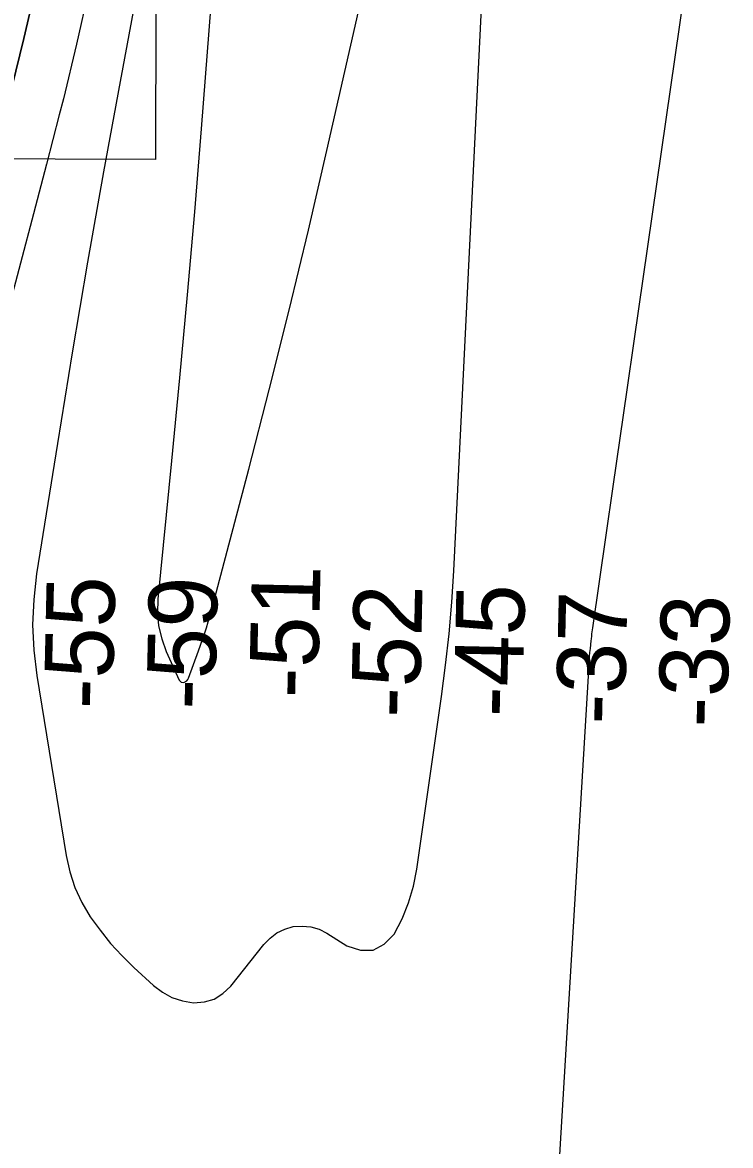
# Model space of a CAD drawing. Extents: x 3161665 to 3199565, y 885729 to 911164.
# Drawn here: x 3176744 to 3177435, y 899568 to 900663 of the extents above; entities that cross this region are included whole.
import ezdxf

# ---------------------------------------------------------------- set-up
doc = ezdxf.new("R2010")
doc.units = 0
for name, color, linetype in [('V-RIVR-RANG', 7, 'Continuous'), ('V-RRAP-RVMT', 7, 'Continuous'), ('V-TOPO-DPTH', 7, 'Continuous'), ('V-TOPO-MAJR', 7, 'Continuous'), ('V-TOPO-MINR', 7, 'Continuous')]:
    doc.layers.add(name, color=color, linetype=linetype)

msp = doc.modelspace()

# ---------------------------------------------------------------- linework, layer by layer
at = {"layer": 'V-RRAP-RVMT'}
msp.add_lwpolyline([(3176893, 900713.1), (3176892.7, 900676.4), (3176874.1, 900676.3), (3176873.9, 900529.8), (3176579.9, 900530.8), (3176579, 900420.5), (3176586.4, 900420.2), (3176585, 900261.5), (3176570.7, 900260.9), (3176569.2, 900115.1), (3176415.6, 900116.2)], dxfattribs=at)
at = {"layer": 'V-TOPO-DPTH'}
for points in [[(3176800.4, 900884.7), (3176745.2, 900647.7), (3176725.5, 900566.7), (3176704.8, 900486), (3176682.7, 900405.6), (3176659.5, 900325.6), (3176616.7, 900182.2), (3176614.2, 900174), (3176611.6, 900165.8), (3176609, 900157.7), (3176606.4, 900149.5), (3176603.9, 900141.3), (3176601.7, 900133.1), (3176599.9, 900124.7), (3176598.3, 900116.3), (3176593.8, 900088.3), (3176593.3, 900084.6), (3176592.9, 900080.9), (3176592.5, 900077.3), (3176592.2, 900073.6), (3176562.3, 899559.8)], [(3176562.3, 899559.8), (3176592.2, 900073.6), (3176592.5, 900077.3), (3176592.9, 900080.9), (3176593.3, 900084.6), (3176593.8, 900088.3), (3176598.3, 900116.3), (3176599.9, 900124.7), (3176601.7, 900133.1), (3176603.9, 900141.3), (3176606.4, 900149.5), (3176609, 900157.7), (3176611.6, 900165.8), (3176614.2, 900174), (3176616.7, 900182.2), (3176659.5, 900325.6), (3176682.7, 900405.6), (3176704.8, 900486), (3176725.5, 900566.7), (3176745.2, 900647.7), (3176800.4, 900884.7)]]:
    msp.add_lwpolyline(points, dxfattribs=at)
at = {"layer": 'V-TOPO-MAJR'}
for points in [[(3177254.3, 899324.7), (3177296.8, 900036.6), (3177297.1, 900040.6), (3177297.4, 900044.7), (3177297.7, 900048.7), (3177298.1, 900052.7), (3177298.9, 900060), (3177298.9, 900060.4), (3177299.1, 900061.6), (3177299.4, 900064.8), (3177299.7, 900066.8), (3177300, 900068.8), (3177300.5, 900072.8), (3177313.6, 900163.3), (3177320.4, 900210.6), (3177327.2, 900257.9), (3177334, 900305.1), (3177340.8, 900352.4), (3177412, 900846.2)], [(3176808.6, 900695.7), (3176796.7, 900642.2), (3176783.8, 900589), (3176779.8, 900573.2), (3176767.3, 900525), (3176754.8, 900476.7), (3176742.1, 900428.5), (3176729.4, 900380.3), (3176717, 900332), (3176705.2, 900283.5), (3176694.4, 900234.9), (3176684.1, 900186.1), (3176669.8, 900114.5), (3176666.5, 900096), (3176663.7, 900077.4), (3176661.7, 900058.7), (3176660.3, 900040), (3176646.8, 899800.8), (3176645.9, 899750.6), (3176647.7, 899700.7), (3176653.2, 899651), (3176661.4, 899601.5), (3176673.8, 899541)]]:
    msp.add_lwpolyline(points, dxfattribs=at)
at = {"layer": 'V-TOPO-MINR'}
for points in [[(3176800.4, 900884.7), (3176745.2, 900647.7), (3176725.5, 900566.7), (3176704.8, 900486), (3176682.7, 900405.6), (3176659.5, 900325.6), (3176616.7, 900182.2), (3176614.2, 900174), (3176611.6, 900165.8), (3176609, 900157.7), (3176606.4, 900149.5), (3176603.9, 900141.3), (3176601.7, 900133.1), (3176599.9, 900124.7), (3176598.3, 900116.3), (3176593.8, 900088.3), (3176593.3, 900084.6), (3176592.9, 900080.9), (3176592.5, 900077.3), (3176592.2, 900073.6), (3176562.3, 899559.8)], [(3176943.1, 900876.9), (3176918.4, 900559.7), (3176911.8, 900478.6), (3176904.8, 900397.6), (3176897.3, 900316.7), (3176889.5, 900235.8), (3176875.9, 900100.6), (3176875.6, 900087.5), (3176876.7, 900074.6), (3176879.8, 900062), (3176884.2, 900049.6), (3176896.8, 900021.7), (3176897.7, 900020.6), (3176898.8, 900019.7), (3176901.5, 900019.5), (3176904.2, 900021), (3176905.2, 900022.2), (3176905.9, 900023.6), (3176915.7, 900050.2), (3176919.6, 900061.5), (3176923.4, 900072.9), (3176926.8, 900084.4), (3176930, 900095.9), (3176964.7, 900227.6), (3176984.7, 900305.1), (3177004.2, 900382.8), (3177022.9, 900460.6), (3177041.1, 900538.6), (3177095.4, 900777.2)], [(3176880.9, 900830.3), (3176839.1, 900605.9), (3176823.1, 900517.8), (3176807.5, 900429.5), (3176792.5, 900341.2), (3176778, 900252.7), (3176757.7, 900125.3), (3176754.9, 900100.5), (3176753.8, 900075.7), (3176755, 900050.9), (3176757.8, 900026.1), (3176786.5, 899850.5), (3176790.1, 899834.7), (3176795.1, 899819.4), (3176801.9, 899804.9), (3176810.1, 899790.9), (3176819.7, 899777.7), (3176829.9, 899764.9), (3176840.9, 899752.9), (3176852.5, 899741.4), (3176871.7, 899723.8), (3176880.5, 899717.3), (3176889.8, 899712.1), (3176900, 899708.8), (3176910.8, 899707), (3176921.4, 899707.9), (3176931.1, 899710.6), (3176939.6, 899716), (3176947.4, 899723.2), (3176979.5, 899763.9), (3176985.5, 899770.1), (3176992.3, 899775.2), (3176999.9, 899778.8), (3177008.2, 899781.2), (3177016.9, 899781.8), (3177025.3, 899781.1), (3177033.3, 899778.6), (3177041.1, 899774.8), (3177060.6, 899762.4), (3177073.8, 899758.4), (3177086.1, 899758.3), (3177096.9, 899764), (3177106.7, 899773.8), (3177114.4, 899788.9), (3177120.8, 899804.5), (3177125.4, 899820.7), (3177128.8, 899837.4), (3177152.9, 900005.6), (3177156.9, 900036.3), (3177160.3, 900066.9), (3177162.8, 900097.7), (3177164.8, 900128.5), (3177193, 900697.6)]]:
    msp.add_lwpolyline(points, dxfattribs=at)

# ---------------------------------------------------------------- texts
at = {"layer": 'V-RIVR-RANG'}
for s, p in [('-55', (3176831.7, 899993)), ('-51', (3177032, 900003.6)), ('-59', (3176931.7, 899992.4)), ('-52', (3177131.5, 899984.5)), ('-45', (3177231.6, 899985.2)), ('-37', (3177331.5, 899978)), ('-33', (3177431.4, 899975))]:
    msp.add_text(s, height=67, rotation=88.7256, dxfattribs=at).set_placement(p)

doc.saveas('drawing.dxf')
